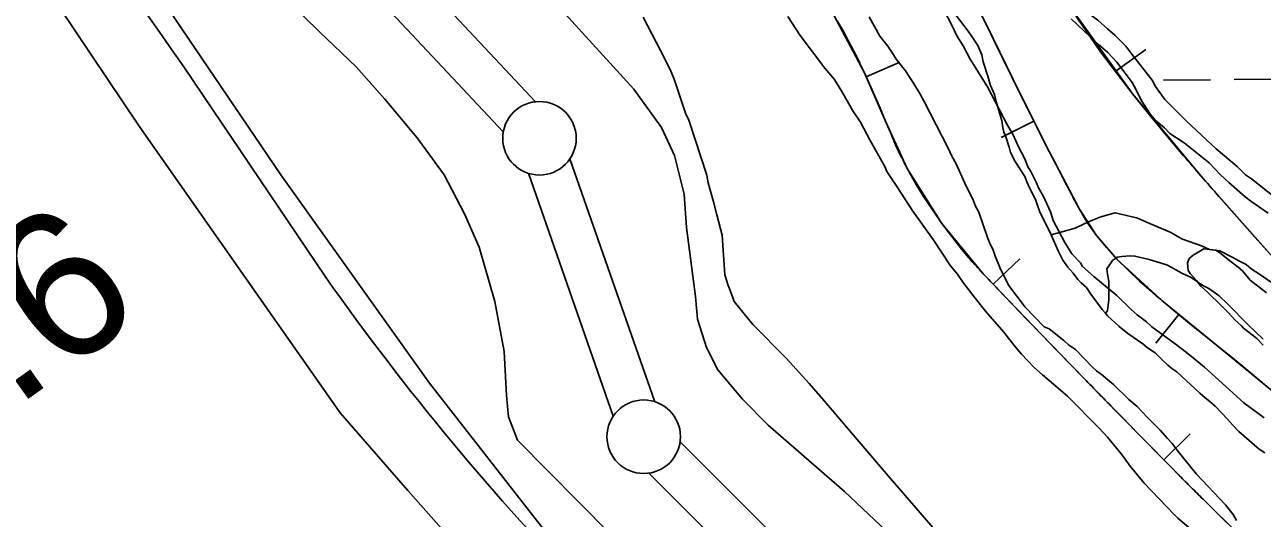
# Model space of a CAD drawing. Extents: x 3146026 to 3183936, y 897894 to 923344.
# Drawn here: x 3169224 to 3170065, y 908147 to 908483 of the extents above; entities that cross this region are included whole.
import ezdxf

# ---------------------------------------------------------------- set-up
doc = ezdxf.new("R2010")
doc.units = 0
for name, color, linetype in [('V-BORW-LINE', 7, 'Continuous'), ('V-LEVE-TOET', 7, 'Continuous'), ('V-ROAD-CNTR', 7, 'Continuous'), ('V-SITE-VEGE', 7, 'Continuous'), ('V-SURV-IDEN', 7, 'Continuous'), ('V-SURV-LINE', 7, 'Continuous'), ('V-TOPO-SHOR', 7, 'Continuous'), ('V-WETL-SWMP', 7, 'Continuous')]:
    doc.layers.add(name, color=color, linetype=linetype)

msp = doc.modelspace()

# ---------------------------------------------------------------- linework, layer by layer
at = {"layer": 'V-BORW-LINE'}
for p, q in [((3169877.79, 908482.39), (3169872.05, 908494.01)), ((3169776.34, 908485.27), (3169780.27, 908478.43)), ((3169780.27, 908478.43), (3169783.97, 908471.46)), ((3169883.47, 908470.75), (3169877.79, 908482.39)), ((3169945.12, 908478.97), (3169955.52, 908464.18)), ((3169783.97, 908471.46), (3169787.63, 908464.48)), ((3169889.15, 908459.12), (3169883.47, 908470.75)), ((3169787.63, 908464.48), (3169791.17, 908457.42)), ((3169955.52, 908464.18), (3169966.4, 908449.74)), ((3169966.05, 908451.17), (3169986.33, 908465.79)), ((3169795.99, 908447.14), (3169818.91, 908457.14)), ((3169894.87, 908447.5), (3169889.15, 908459.12)), ((3169966.4, 908449.74), (3169977.42, 908435.4)), ((3169798.37, 908442.17), (3169802.01, 908433.97)), ((3169802.01, 908433.97), (3169805.51, 908425.7)), ((3169977.42, 908435.4), (3169988.8, 908421.32)), ((3169805.51, 908425.7), (3169808.96, 908417.42)), ((3169910.55, 908416.1), (3169905.56, 908425.99)), ((3169988.8, 908421.32), (3170000.28, 908407.31)), ((3169808.96, 908417.42), (3169812.46, 908409.16)), ((3169910.14, 908417.01), (3169887.82, 908405.74)), ((3169915.56, 908406.23), (3169910.55, 908416.1)), ((3169812.46, 908409.16), (3169816.04, 908400.93)), ((3169920.57, 908396.35), (3169915.56, 908406.23)), ((3170000.28, 908407.31), (3170011.96, 908393.48)), ((3169816.04, 908400.93), (3169819.89, 908392.8)), ((3169925.63, 908386.49), (3169920.57, 908396.35)), ((3169930.7, 908376.63), (3169925.63, 908386.49)), ((3169829.35, 908375.09), (3169835.12, 908365.61)), ((3169935.85, 908366.81), (3169930.7, 908376.63)), ((3169835.12, 908365.61), (3169841.29, 908356.4)), ((3170035.92, 908365.78), (3170048.14, 908351.87)), ((3169841.29, 908356.4), (3169847.57, 908347.27)), ((3170048.14, 908351.87), (3170060.47, 908338.07)), ((3169847.57, 908347.27), (3169854.22, 908338.44)), ((3169952.67, 908339.23), (3169946.54, 908347.92)), ((3169854.22, 908338.44), (3169861.02, 908329.72)), ((3169959.54, 908331.1), (3169952.67, 908339.23)), ((3170060.47, 908338.07), (3170072.85, 908324.3)), ((3169861.02, 908329.72), (3169868.22, 908321.32)), ((3169966.62, 908323.16), (3169959.54, 908331.1)), ((3169882.39, 908306.12), (3169900.45, 908323.42)), ((3169974.26, 908315.62), (3169966.62, 908323.16)), ((3169982.02, 908308.2), (3169974.26, 908315.62)), ((3169885.6, 908302.72), (3169895.56, 908292.3)), ((3169990.05, 908301.07), (3169982.02, 908308.2)), ((3169895.56, 908292.3), (3169905.54, 908281.91)), ((3170008.8, 908285.47), (3169993.01, 908266.08)), ((3170017.35, 908278.3), (3170007.77, 908286.17)), ((3169905.54, 908281.91), (3169915.53, 908271.53)), ((3170027, 908270.51), (3170017.35, 908278.3)), ((3169915.53, 908271.53), (3169925.55, 908261.18)), ((3170036.68, 908262.75), (3170027, 908270.51)), ((3169925.55, 908261.18), (3169935.58, 908250.85)), ((3170046.33, 908255), (3170036.68, 908262.75)), ((3169935.58, 908250.85), (3169945.64, 908240.54)), ((3170055.95, 908247.21), (3170046.33, 908255)), ((3170065.44, 908239.27), (3170055.95, 908247.21)), ((3169963.34, 908222.44), (3169970.98, 908214.65)), ((3169970.98, 908214.65), (3169978.62, 908206.85)), ((3169978.62, 908206.85), (3169986.26, 908199.06)), ((3169998.52, 908186.67), (3170016.29, 908204.25)), ((3169986.26, 908199.06), (3169993.91, 908191.28)), ((3169993.91, 908191.28), (3170001.57, 908183.51)), ((3170001.57, 908183.51), (3170009.26, 908175.76)), ((3170025.19, 908159.83), (3170033.44, 908151.66)), ((3170033.44, 908151.66), (3170041.73, 908143.52))]:
    msp.add_line(p, q, dxfattribs=at)
for points in [[(3169877.79, 908482.39), (3169854.28, 908528.62)], [(3169772.33, 908492.05), (3169794.61, 908450.32)], [(3169935.14, 908494.05), (3169977.42, 908435.4)], [(3169900.61, 908435.89), (3169877.79, 908482.39)], [(3169794.61, 908450.32), (3169808.96, 908417.42)], [(3169920.57, 908396.35), (3169900.61, 908435.89)], [(3169977.42, 908435.4), (3170023.76, 908379.73)], [(3169808.96, 908417.42), (3169823.94, 908384.77)], [(3169941.06, 908357.02), (3169920.57, 908396.35)], [(3169823.94, 908384.77), (3169847.57, 908347.27)], [(3170023.76, 908379.73), (3170072.85, 908324.3)], [(3169952.64, 908339.25), (3169941.06, 908357.02)], [(3169847.57, 908347.27), (3169875.66, 908313.15)], [(3169966.62, 908323.16), (3169952.64, 908339.25)], [(3169998.21, 908294.09), (3169966.62, 908323.16)], [(3169875.66, 908313.15), (3169915.53, 908271.53)], [(3170036.68, 908262.75), (3169998.21, 908294.09)], [(3169915.53, 908271.53), (3169955.71, 908230.24)], [(3170074.81, 908231.19), (3170036.68, 908262.75)], [(3169955.71, 908230.24), (3169986.26, 908199.06)], [(3169986.26, 908199.06), (3170016.96, 908168.03)], [(3170016.96, 908168.03), (3170050.02, 908135.39)]]:
    msp.add_lwpolyline(points, dxfattribs=at)
for points in [[(3169926.5, 908507.76), (3169935.14, 908494.05), (3169945.12, 908478.97)], [(3169791.17, 908457.42), (3169794.61, 908450.32), (3169798.37, 908442.17)], [(3169905.56, 908425.99), (3169900.61, 908435.89), (3169894.87, 908447.5)], [(3169819.89, 908392.8), (3169823.94, 908384.77), (3169829.35, 908375.09)], [(3170011.96, 908393.48), (3170023.76, 908379.73), (3170035.92, 908365.78)], [(3169946.54, 908347.92), (3169941.06, 908357.02), (3169935.85, 908366.81)], [(3169868.22, 908321.32), (3169875.66, 908313.15), (3169885.6, 908302.72)], [(3170007.77, 908286.17), (3169998.21, 908294.09), (3169990.05, 908301.07)], [(3169945.64, 908240.54), (3169955.71, 908230.24), (3169963.34, 908222.44)], [(3170009.26, 908175.76), (3170016.96, 908168.03), (3170025.19, 908159.83)]]:
    msp.add_spline(points, degree=3, dxfattribs=at)
at = {"layer": 'V-LEVE-TOET'}
for points in [[(3169621.66, 908136.49), (3169558.95, 908199.9), (3169552.65, 908215.9), (3169551.33, 908230.28), (3169549.7, 908260.22), (3169543.51, 908294.38), (3169532.74, 908331.16), (3169522.89, 908353.97), (3169508.86, 908380.39), (3169490.64, 908405.64), (3169468.64, 908431.91), (3169449, 908453.97), (3169424.39, 908477.46), (3169402.55, 908498.73), (3169276.34, 908627.16), (3169124.86, 908805.02), (3168956.95, 908971), (3168788.75, 909158.14), (3168631.44, 909328.45), (3168519.13, 909445.02)], [(3168708.7, 909439.58), (3168803.93, 909338.06), (3168940.41, 909190.22), (3169052.11, 909072.45), (3169208.25, 908906.54), (3169316.12, 908782.8), (3169455.37, 908630.35), (3169572.45, 908510.76), (3169637.91, 908438.75), (3169656.72, 908412.7), (3169665.6, 908393.49), (3169672.24, 908367.31), (3169673.91, 908344.55), (3169679.83, 908297.62), (3169681.34, 908282.24), (3169687.42, 908263.05), (3169695.12, 908247.84), (3169711.97, 908227.79), (3169729.44, 908210.13), (3169781.28, 908165.14), (3169947.64, 908007.95)]]:
    msp.add_lwpolyline(points, dxfattribs=at)
at = {"layer": 'V-ROAD-CNTR'}
msp.add_lwpolyline([(3169331.94, 908453.86), (3169428.22, 908311.11)], dxfattribs=at)
for centre, radius, start, end in [((3166713.46, 906635.23), 3188.08, 34.78132, 42.96418), ((3170860.79, 909319.14), 1751.68, 215.13225, 224.38707)]:
    msp.add_arc(centre, radius, start, end, dxfattribs=at)
at = {"layer": 'V-SITE-VEGE'}
for points in [[(3169706.16, 908294.41), (3169703.42, 908301.83), (3169702.05, 908305.08), (3169699.78, 908312.5), (3169698.07, 908339.35), (3169694.45, 908353.26), (3169692.18, 908362.07), (3169688.55, 908375.05), (3169687.66, 908380.15), (3169675.37, 908417.71), (3169673.08, 908422.35), (3169665.34, 908445.54), (3169662.59, 908452.04), (3169656.19, 908465.03), (3169644.28, 908487.78)], [(3169742.65, 908488.1), (3169751.21, 908475.1), (3169767.87, 908452.95), (3169774.55, 908445.24), (3169780.25, 908436.09), (3169786.9, 908424.06), (3169792.13, 908416.36), (3169798.78, 908403.85), (3169808.75, 908386.05), (3169810.17, 908382.68), (3169816.83, 908372.57), (3169827.77, 908355.72), (3169841.57, 908336.46), (3169853.46, 908318.65), (3169858.23, 908312.86), (3169862.51, 908306.6), (3169871.08, 908295.53), (3169877.27, 908287.82), (3169889.66, 908273.36), (3169896.81, 908264.21), (3169901.57, 908258.42), (3169910.16, 908249.74), (3169915.88, 908244.43), (3169923.52, 908238.15), (3169933.07, 908229.95), (3169954.53, 908208.24), (3169960.25, 908201.97), (3169969.78, 908190.41), (3169975.49, 908182.23), (3169985.02, 908170.66), (3170005.53, 908149.44), (3170007.92, 908147.03), (3170023.19, 908133.99)], [(3169907.55, 908383.58), (3169906.12, 908385.51), (3169903.75, 908391.75), (3169899.96, 908398.97), (3169895.69, 908408.11), (3169892.37, 908413.88), (3169878.6, 908440.34), (3169866.72, 908459.11), (3169861.97, 908468.25), (3169857.69, 908474.99), (3169854.38, 908482.2), (3169849.15, 908492.31)], [(3169935.46, 908486.55), (3169944.05, 908478.35), (3169954.07, 908469.18), (3169960.28, 908463.87), (3169966.47, 908457.12), (3169970.76, 908451.34), (3169976.95, 908443.15), (3169978.37, 908440.74), (3169983.59, 908430.64), (3169988.82, 908422.46), (3169992.63, 908417.64), (3169998.84, 908412.33), (3170002.66, 908408.47), (3170012.21, 908402.18), (3170029.41, 908388.66), (3170037.04, 908380.46), (3170042.76, 908375.15), (3170053.74, 908365.5), (3170057.56, 908362.6), (3170069.51, 908354.38)], [(3170066.81, 908215.29), (3170052.96, 908225.44), (3170026.23, 908249.57), (3170018.59, 908255.85), (3170013.82, 908259.72), (3170006.18, 908265.51), (3169990.41, 908277.11), (3169986.59, 908280.49), (3169980.38, 908285.32), (3169976.57, 908288.7), (3169966.55, 908298.35), (3169950.79, 908311.39), (3169943.16, 908318.15), (3169941.73, 908320.55), (3169936.01, 908326.82), (3169931.26, 908334.52), (3169923.18, 908349.44), (3169921.3, 908355.2), (3169916.56, 908365.78), (3169913.23, 908371.56), (3169911.81, 908374.92), (3169907.55, 908383.58)], [(3170068.25, 908300.18), (3170057.26, 908308.88), (3170052.02, 908315.14), (3170049.16, 908317.56), (3170043.42, 908321.91), (3170036.26, 908327.7), (3170033.87, 908329.15), (3170025.72, 908330.16), (3170018.5, 908325.88), (3170015.61, 908323.5), (3170014.64, 908320.63), (3170015.09, 908315.35), (3170016.51, 908313.42), (3170020.81, 908308.6), (3170023.66, 908304.75), (3170027.48, 908301.37), (3170038.45, 908290.76), (3170042.27, 908286.9), (3170047.04, 908281.59), (3170051.33, 908277.73), (3170052.76, 908276.28), (3170059.45, 908270.97), (3170061.84, 908269.04), (3170066.13, 908264.7)], [(3169851.51, 908128.81), (3169811.04, 908175.78), (3169765.05, 908229.74), (3169757.23, 908238.58), (3169741.58, 908255.79), (3169719.03, 908278.6), (3169706.16, 908294.41)]]:
    msp.add_lwpolyline(points, dxfattribs=at)
at = {"layer": 'V-SURV-LINE'}
for points in [[(3168587.95, 909477.5), (3169571.05, 908430.13)], [(3169549.16, 908409.62), (3168566.06, 909456.99)], [(3169594.53, 908391.39), (3169652.25, 908226.15)], [(3169623.92, 908216.27), (3169566.21, 908381.5)], [(3169669.4, 908198.86), (3170742.4, 907127.46)], [(3170721.2, 907106.23), (3169648.21, 908177.63)]]:
    msp.add_lwpolyline(points, dxfattribs=at)
for centre in [(3169573.78, 908405.3), (3169644.67, 908202.35)]:
    msp.add_circle(centre, 25, dxfattribs=at)
at = {"layer": 'V-TOPO-SHOR'}
for points in [[(3167210.82, 910822.11), (3167517.79, 910465.27), (3167837.97, 910124.29), (3168224.61, 909716.75), (3168612.82, 909304.05), (3169010.07, 908878.33), (3169146, 908729.79), (3169231.01, 908622.67), (3169303.35, 908520.14), (3169397.74, 908380.37), (3169498.89, 908238.72), (3169576.44, 908139.47), (3169691.9, 908023.02), (3169813.44, 907910.67), (3170173.24, 907552.45), (3170363.47, 907360.7), (3170412.6, 907315.92), (3170466.21, 907247.14), (3170524.16, 907180.81), (3170574.39, 907145.38)], [(3169924.78, 907727), (3169902.37, 907740), (3169778.26, 907858.08), (3169645.25, 907991.9), (3169538.57, 908104.34), (3169484.33, 908165.76), (3169438.15, 908218.69), (3169301.58, 908413.63), (3169213.99, 908544.19), (3169166.01, 908607.51), (3169121, 908665.59), (3169072.8, 908720.64), (3168900.81, 908906.17), (3168830.42, 908982.49), (3168639.26, 909186.11), (3168479.19, 909352.71), (3168290.15, 909558.34), (3168180.29, 909667.76), (3168153.06, 909694.34), (3167850.46, 910026.04)], [(3170047.87, 908145.3), (3170045.58, 908149.48), (3170040.53, 908155.99), (3170020.74, 908176.93), (3170008.33, 908192.28), (3170004.19, 908197.85), (3170000.97, 908201.11), (3169995.91, 908206.7), (3169987.16, 908215.54), (3169980.26, 908222.98), (3169974.73, 908227.64), (3169964.14, 908237.89), (3169955.85, 908244.88), (3169952.62, 908247.21), (3169949.86, 908249.54), (3169938.35, 908261.64), (3169933.74, 908264.9), (3169930.52, 908267.7), (3169920.38, 908275.62), (3169917.14, 908277.03), (3169904.26, 908290.53), (3169892.77, 908305.4), (3169886.82, 908317.47), (3169883.62, 908325.82), (3169882.26, 908330), (3169880.42, 908333.25), (3169878.6, 908337.89), (3169872.68, 908355.05), (3169870.38, 908359.23), (3169868.56, 908363.86), (3169863.98, 908372.69), (3169857.12, 908388), (3169854.37, 908393.11), (3169851.63, 908399.14), (3169835.6, 908429.78), (3169832.85, 908435.35), (3169828.26, 908442.78), (3169822.75, 908451.14), (3169816.32, 908459.05), (3169814.03, 908463.23), (3169810.81, 908467.88), (3169805.3, 908474.85), (3169797.96, 908487.85)], [(3169853.54, 908493.56), (3169865.49, 908478.22), (3169867.79, 908474.5), (3169871.92, 908468.46), (3169874.66, 908461.97), (3169875.56, 908457.33), (3169878.75, 908447.59), (3169880.56, 908441.1), (3169883.31, 908435.07), (3169884.66, 908429.51), (3169888.3, 908417.45), (3169888.74, 908413.75), (3169889.64, 908409.57), (3169891.01, 908406.33), (3169893.29, 908399.37), (3169894.19, 908395.66), (3169897.4, 908389.63), (3169903.83, 908379.41), (3169905.19, 908375.7), (3169907.02, 908371.52), (3169911.14, 908363.63), (3169913.88, 908355.74), (3169921.84, 908339.59)], [(3169921.84, 908339.59), (3169926.69, 908328.82), (3169929.89, 908322.33), (3169933.11, 908317.68), (3169936.79, 908313.49), (3169940.01, 908309.31), (3169942.31, 908306.98), (3169945.99, 908303.72), (3169949.2, 908298.61), (3169952.88, 908293.96), (3169956.56, 908288.85), (3169958.82, 908286.27)], [(3169958.82, 908286.27), (3169960.24, 908284.66), (3169968.06, 908277.21), (3169974.06, 908272.55), (3169984.2, 908265.55), (3169987.42, 908262.75), (3169992.5, 908259.48), (3169997.1, 908254.83), (3170001.25, 908251.1), (3170004.01, 908248.77), (3170007.24, 908246.44), (3170022.9, 908232), (3170026.58, 908228.74), (3170029.81, 908226.41), (3170033.5, 908223.15), (3170041.78, 908214.31), (3170045.46, 908210.12), (3170049.6, 908205.93), (3170063.42, 908193.82), (3170067.11, 908191.48)]]:
    msp.add_lwpolyline(points, dxfattribs=at)
at = {"layer": 'V-WETL-SWMP'}
for p, q in [((3169998.22, 908444.78), (3170030.22, 908445.1)), ((3170046.22, 908445.26), (3170078.22, 908445.58))]:
    msp.add_line(p, q, dxfattribs=at)
for points in [[(3170079.81, 908360.47), (3170058.15, 908377.72), (3170054, 908380.52), (3170048.47, 908386.11), (3170034.19, 908398.22), (3170013.93, 908416.85), (3169999.2, 908431.74), (3169992.76, 908440.58), (3169990.47, 908444.75), (3169976.68, 908462.42), (3169972.55, 908468), (3169965.18, 908475.45), (3169960.12, 908479.64), (3169953.67, 908485.69), (3169932.92, 908501.09), (3169929.7, 908504.34), (3169925.55, 908507.61), (3169923.25, 908509.93), (3169916.8, 908515.06)], [(3170065.98, 908268.74), (3170055.85, 908278.52), (3170042.04, 908292.48), (3170036.06, 908298.07), (3170029.14, 908303.2), (3170024.99, 908305.08), (3170017.15, 908310.68), (3170010.68, 908313.49), (3170000.99, 908319.1), (3169995.91, 908320.51), (3169988.52, 908322.87), (3169978.81, 908325.24), (3169975.57, 908325.26), (3169970.01, 908324.83), (3169966.77, 908324.38), (3169963.51, 908322.08), (3169959.78, 908316.55), (3169960.22, 908312.84), (3169961.12, 908308.21), (3169961.05, 908295.71), (3169960.08, 908287.85), (3169958.82, 908286.27), (3169956.56, 908288.85), (3169952.88, 908293.96), (3169949.2, 908298.61), (3169945.99, 908303.72), (3169942.31, 908306.98), (3169940.01, 908309.31), (3169936.79, 908313.49), (3169933.11, 908317.68), (3169929.89, 908322.32), (3169926.69, 908328.82), (3169921.84, 908339.59), (3169938.07, 908344.13), (3169947.81, 908348.71), (3169955.7, 908351.9), (3169965.44, 908354.63), (3169976.99, 908351.79), (3169980.23, 908351.3), (3169986.23, 908348.49), (3170002.86, 908341.46), (3170011.17, 908336.78), (3170024.1, 908332.08), (3170029.64, 908329.74), (3170036.58, 908328.77), (3170045.81, 908324.09), (3170049.04, 908322.22), (3170054.58, 908319.41), (3170057.81, 908316.62), (3170064.26, 908312.42), (3170076.25, 908304.02)]]:
    msp.add_lwpolyline(points, dxfattribs=at)

# ---------------------------------------------------------------- texts
at = {"layer": 'V-SURV-IDEN'}
msp.add_text('187+63.6', height=100, rotation=35.50996, dxfattribs=at).set_placement((3168849.87, 907959.63))

doc.saveas('drawing.dxf')
